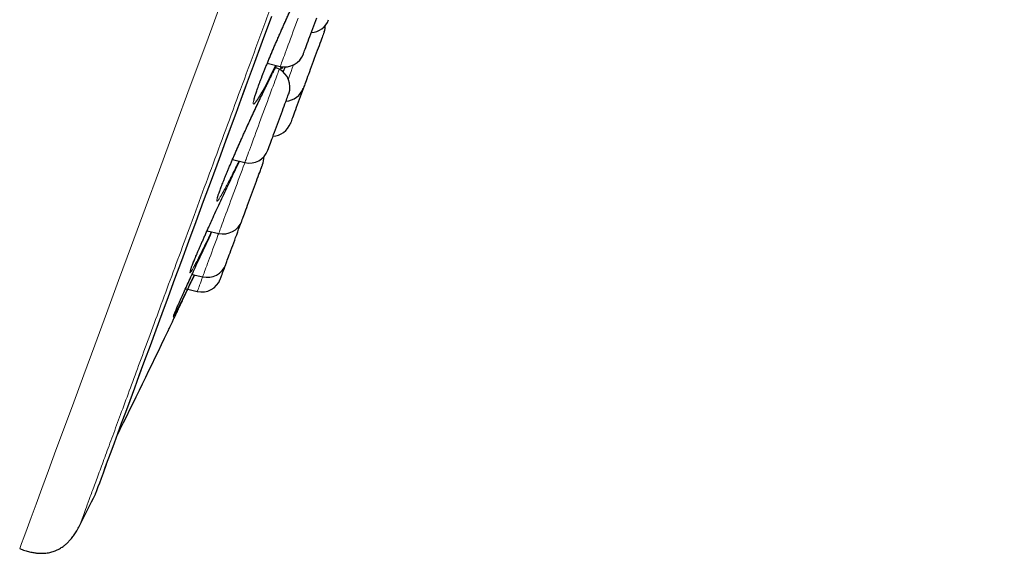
# Model space of a CAD drawing. Header units: millimetres. Extents: x 8 to 969, y 12 to 960.
# Tile 340 of 350: x 700 to 725, y 773 to 786. Entities that reach past the tile are written whole.
import ezdxf

# ---------------------------------------------------------------- set-up
doc = ezdxf.new("R2010")
doc.units = ezdxf.units.MM

msp = doc.modelspace()

# ---------------------------------------------------------------- linework, layer by layer
at = {"color": 7, "linetype": 'Continuous', "lineweight": 30}
for p, q in [((706.738, 785.249), (707.068, 785.172)), ((707.041, 785.097), (706.948, 785.145)), ((705.854, 782.807), (706.169, 782.733)), ((706.089, 781.249), (706.105, 781.293)), ((705.212, 781.005), (705.506, 780.936)), ((704.831, 779.898), (705.1, 779.835)), ((704.664, 779.535), (704.714, 779.523)), ((704.723, 779.521), (704.963, 779.465))]:
    msp.add_line(p, q, dxfattribs=at)
at = {"color": 252, "linetype": 'Continuous', "lineweight": 0}
msp.add_line((707.09, 785.17), (707.057, 785.086), dxfattribs=at)
at = {"color": 252, "linetype": 'Continuous', "lineweight": 0, "flags": 128}
for points in [[(700.461, 772.945), (700.473, 772.976), (700.508, 773.071), (700.566, 773.229), (700.647, 773.45), (700.752, 773.734), (700.877, 774.072), (701.024, 774.47), (701.192, 774.926), (701.381, 775.439), (701.595, 776.02), (701.831, 776.658), (702.087, 777.353), (702.363, 778.102), (702.66, 778.905), (702.969, 779.744), (703.296, 780.631), (703.641, 781.565), (704.002, 782.544), (704.386, 783.586), (704.786, 784.67), (705.201, 785.795), (705.631, 786.959)], [(706.946, 785.2), (706.909, 785.125), (706.821, 784.947), (706.739, 784.783), (706.663, 784.638), (706.599, 784.52), (706.543, 784.42), (706.49, 784.333), (706.448, 784.269), (706.415, 784.229), (706.394, 784.214), (706.383, 784.224), (706.383, 784.257), (706.395, 784.315), (706.418, 784.396), (706.451, 784.5), (706.494, 784.623), (706.547, 784.767), (706.608, 784.927), (706.678, 785.103), (706.755, 785.293), (706.839, 785.493), (706.927, 785.701), (707.02, 785.915), (707.116, 786.132), (707.214, 786.349), (707.312, 786.565)], [(702.382, 774.328), (702.386, 774.339), (702.398, 774.371), (702.418, 774.424), (702.445, 774.498), (702.48, 774.593), (702.523, 774.709), (702.573, 774.846), (702.632, 775.004), (702.698, 775.183), (702.771, 775.382), (702.852, 775.602), (702.941, 775.842), (703.037, 776.103), (703.14, 776.383), (703.251, 776.683), (703.369, 777.003), (703.494, 777.342), (703.626, 777.7), (703.765, 778.077), (703.911, 778.473), (704.064, 778.887), (704.223, 779.319), (704.389, 779.769), (704.562, 780.236), (704.74, 780.721), (704.925, 781.222), (705.116, 781.74), (705.313, 782.274), (705.516, 782.824), (705.725, 783.389), (705.939, 783.969), (706.158, 784.563), (706.383, 785.172), (706.612, 785.795), (706.847, 786.431)], [(707.17, 785.448), (707.192, 785.508), (707.216, 785.573), (707.242, 785.642), (707.269, 785.716), (707.298, 785.793), (707.327, 785.873), (707.358, 785.956), (707.389, 786.042), (707.421, 786.129), (707.454, 786.217), (707.487, 786.306), (707.52, 786.396)], [(707.068, 785.172), (707.068, 785.172), (707.07, 785.177), (707.074, 785.188), (707.081, 785.206), (707.09, 785.231), (707.102, 785.263), (707.116, 785.3), (707.132, 785.344), (707.15, 785.393), (707.17, 785.448)], [(706.227, 782.891), (706.245, 782.939), (706.264, 782.992), (706.286, 783.05), (706.309, 783.114), (706.334, 783.182), (706.361, 783.254), (706.389, 783.33), (706.418, 783.41), (706.449, 783.492), (706.48, 783.576), (706.512, 783.663), (706.544, 783.751), (706.577, 783.84), (706.61, 783.93), (706.643, 784.019), (706.676, 784.108), (706.708, 784.195), (706.74, 784.281), (706.771, 784.365), (706.801, 784.447), (706.83, 784.525), (706.857, 784.6), (706.884, 784.671), (706.908, 784.737), (706.931, 784.799), (706.952, 784.856), (706.971, 784.907), (706.988, 784.953), (707.002, 784.993), (707.015, 785.026), (707.025, 785.054), (707.032, 785.074), (707.038, 785.088), (707.04, 785.096), (707.041, 785.097)], [(707.402, 785.209), (707.37, 785.123), (707.339, 785.039), (707.309, 784.958), (707.28, 784.879), (707.27, 784.852)], [(706.169, 782.733), (706.17, 782.735), (706.173, 782.745), (706.179, 782.761), (706.188, 782.784), (706.199, 782.814), (706.212, 782.849), (706.227, 782.891)], [(705.532, 781.007), (705.544, 781.041), (705.559, 781.081), (705.576, 781.127), (705.595, 781.178), (705.616, 781.235), (705.639, 781.297), (705.664, 781.364), (705.69, 781.435), (705.717, 781.51), (705.746, 781.588), (705.776, 781.669), (705.807, 781.753), (705.839, 781.839), (705.872, 781.927), (705.904, 782.016), (705.937, 782.105), (705.97, 782.195), (706.003, 782.284), (706.036, 782.372), (706.067, 782.458), (706.099, 782.543), (706.129, 782.625), (706.158, 782.704), (706.169, 782.733)], [(705.106, 779.853), (705.113, 779.872), (705.123, 779.897), (705.134, 779.929), (705.149, 779.967), (705.165, 780.011), (705.183, 780.061), (705.204, 780.117), (705.226, 780.177), (705.25, 780.242), (705.276, 780.312), (705.303, 780.386), (705.331, 780.463), (705.361, 780.544), (705.392, 780.627), (705.423, 780.712), (705.456, 780.8), (705.488, 780.888), (705.506, 780.936)], [(705.506, 780.936), (705.506, 780.937), (705.509, 780.944), (705.514, 780.959), (705.522, 780.98), (705.532, 781.007)], [(704.963, 779.465), (704.964, 779.468), (704.968, 779.478), (704.974, 779.495), (704.983, 779.518), (704.994, 779.548), (705.007, 779.584), (705.023, 779.627), (705.041, 779.675), (705.06, 779.728), (705.082, 779.787), (705.1, 779.835)]]:
    msp.add_lwpolyline(points, dxfattribs=at)
at = {"color": 7, "linetype": 'Continuous', "lineweight": 30, "flags": 128}
for points in [[(702.391, 774.348), (702.395, 774.359), (702.407, 774.391), (702.426, 774.444), (702.454, 774.518), (702.489, 774.613), (702.531, 774.729), (702.582, 774.866), (702.64, 775.024), (702.706, 775.203), (702.78, 775.402), (702.861, 775.622), (702.949, 775.861), (703.045, 776.122), (703.149, 776.402), (703.259, 776.702), (703.377, 777.021), (703.502, 777.36), (703.634, 777.718), (703.773, 778.095), (703.919, 778.49), (704.072, 778.904), (704.231, 779.336), (704.397, 779.785), (704.569, 780.252), (704.748, 780.737), (704.932, 781.238), (705.123, 781.755), (705.32, 782.289), (705.523, 782.838), (705.731, 783.403), (705.945, 783.983), (706.164, 784.577), (706.389, 785.185), (706.618, 785.808), (706.853, 786.443)], [(707.714, 785.653), (707.731, 785.7), (707.75, 785.751), (707.771, 785.807), (707.793, 785.867), (707.816, 785.93), (707.84, 785.995), (707.865, 786.062), (707.89, 786.131), (707.916, 786.2), (707.941, 786.269), (707.966, 786.337), (707.991, 786.405)], [(708.18, 786.049), (708.179, 786.047), (708.176, 786.039), (708.17, 786.024), (708.163, 786.002), (708.152, 785.975), (708.14, 785.941), (708.125, 785.902), (708.109, 785.857), (708.091, 785.807), (708.071, 785.753), (708.049, 785.696), (708.027, 785.634), (708.003, 785.57), (707.979, 785.504), (707.954, 785.436), (707.928, 785.367), (707.903, 785.298), (707.877, 785.229), (707.852, 785.161), (707.828, 785.095), (707.804, 785.03), (707.781, 784.969), (707.76, 784.911), (707.74, 784.857), (707.722, 784.808), (707.705, 784.763), (707.691, 784.724), (707.678, 784.69), (707.668, 784.662), (707.66, 784.641), (707.655, 784.626), (707.652, 784.618), (707.651, 784.616)], [(707.652, 785.485), (707.652, 785.485), (707.654, 785.49), (707.658, 785.502), (707.665, 785.52), (707.674, 785.544), (707.685, 785.575), (707.698, 785.611), (707.714, 785.653)], [(707.651, 784.616), (707.647, 784.604), (707.621, 784.535), (707.596, 784.466), (707.57, 784.397), (707.545, 784.328), (707.52, 784.261), (707.496, 784.195), (707.472, 784.131), (707.45, 784.07), (707.429, 784.013), (707.409, 783.96), (707.391, 783.911), (707.375, 783.867), (707.361, 783.829), (707.349, 783.796), (707.339, 783.769), (707.331, 783.749), (707.326, 783.735), (707.324, 783.728), (707.323, 783.727)], [(706.788, 783.142), (706.802, 783.18), (706.817, 783.223), (706.835, 783.271), (706.854, 783.323), (706.875, 783.38), (706.898, 783.44), (706.921, 783.503), (706.945, 783.569), (706.97, 783.636), (706.995, 783.705), (707.021, 783.774), (707.046, 783.843), (707.072, 783.912), (707.096, 783.979), (707.12, 784.044), (707.143, 784.106), (707.165, 784.165), (707.185, 784.22), (707.204, 784.271), (707.221, 784.318), (707.237, 784.359), (707.25, 784.394), (707.261, 784.424), (707.269, 784.448), (707.276, 784.465), (707.279, 784.475), (707.281, 784.479), (707.281, 784.479)], [(706.752, 783.046), (706.753, 783.047), (706.755, 783.053), (706.76, 783.066), (706.767, 783.085), (706.776, 783.111), (706.788, 783.142)], [(706.105, 781.293), (706.115, 781.319), (706.127, 781.352), (706.142, 781.391), (706.158, 781.435), (706.176, 781.484), (706.196, 781.537), (706.217, 781.594), (706.239, 781.655), (706.263, 781.719), (706.287, 781.785), (706.312, 781.853), (706.337, 781.922), (706.363, 781.991), (706.388, 782.06), (706.414, 782.128), (706.438, 782.194), (706.462, 782.259), (706.485, 782.321), (706.506, 782.379), (706.526, 782.434), (706.545, 782.484), (706.562, 782.529), (706.576, 782.569), (706.589, 782.604), (706.6, 782.632), (706.608, 782.654), (706.614, 782.67), (706.617, 782.68), (706.618, 782.682)], [(705.687, 780.16), (705.693, 780.175), (705.701, 780.197), (705.711, 780.225), (705.724, 780.259), (705.739, 780.298), (705.755, 780.343), (705.774, 780.393), (705.794, 780.447), (705.815, 780.505), (705.838, 780.567), (705.861, 780.631), (705.886, 780.698), (705.911, 780.766), (705.936, 780.834), (705.962, 780.904), (705.987, 780.973), (706.012, 781.04), (706.037, 781.107), (706.06, 781.171), (706.083, 781.232), (706.089, 781.249)], [(705.547, 779.778), (705.548, 779.782), (705.552, 779.792), (705.558, 779.808), (705.566, 779.831), (705.577, 779.86), (705.59, 779.895), (705.605, 779.936), (705.622, 779.982), (705.641, 780.033), (705.661, 780.088), (705.683, 780.147), (705.683, 780.149)], [(705.683, 780.149), (705.684, 780.151), (705.687, 780.16)]]:
    msp.add_lwpolyline(points, dxfattribs=at)
at = {"color": 7, "linetype": 'Continuous', "lineweight": 30}
for centre, radius, start, end in [((707.824, 786.528), 0.5, 273.3294, 339.7512), ((707.711, 786.222), 0.5, 339.7512, 358.8009), ((707.183, 785.658), 0.5, 256.7512, 339.7512), ((706.812, 784.652), 0.5, 339.7512, 62.7512), ((707.182, 784.789), 0.5, 273.3294, 339.7512), ((706.854, 783.9), 0.5, 273.3294, 339.7512), ((706.283, 783.219), 0.5, 256.7512, 339.7512), ((706.149, 782.855), 0.5, 339.7512, 2.5849), ((705.62, 781.422), 0.5, 256.7512, 339.7512), ((705.214, 780.322), 0.5, 256.7512, 339.7512), ((705.078, 779.951), 0.5, 256.7512, 339.7512), ((433.881, 908.521), 300, 333.74462, 334.30491), ((434.039, 908.463), 300, 333.26848, 333.44128), ((702.203, 774.418), 0.2, 333.4413, 339.7512)]:
    msp.add_arc(centre, radius, start, end, dxfattribs=at)
at = {"color": 252, "linetype": 'Continuous', "lineweight": 0}
msp.add_arc((699.185, 782.027), 6.308, 339.6651, 339.8389, dxfattribs=at)
for points, knots in [([(700.908, 845.687), (700.905, 845.681), (700.901, 845.669), (700.866, 845.575), (700.811, 845.424), (700.732, 845.212), (700.633, 844.942), (700.512, 844.616), (700.372, 844.235), (700.211, 843.798), (700.028, 843.303), (699.824, 842.75), (699.598, 842.138), (699.353, 841.473), (699.088, 840.755), (698.806, 839.99), (698.508, 839.181), (698.194, 838.331), (697.864, 837.436), (697.516, 836.492), (697.15, 835.5), (696.766, 834.461), (696.369, 833.383), (695.957, 832.268), (695.536, 831.125), (695.105, 829.957), (694.666, 828.767), (694.217, 827.55), (693.756, 826.301), (693.284, 825.021), (692.801, 823.713), (692.312, 822.386), (691.817, 821.044), (691.32, 819.697), (690.822, 818.348), (690.325, 816.999), (689.825, 815.645), (689.322, 814.281), (688.816, 812.908), (688.307, 811.53), (687.801, 810.157), (687.297, 808.792), (686.801, 807.446), (686.312, 806.12), (685.831, 804.818), (685.358, 803.534), (684.888, 802.262), (684.425, 801.005), (683.968, 799.767), (683.521, 798.557), (683.086, 797.377), (682.665, 796.236), (682.26, 795.137), (681.87, 794.08), (681.494, 793.06), (681.13, 792.075), (680.78, 791.125), (680.444, 790.215), (680.126, 789.351), (679.825, 788.536), (679.544, 787.775), (679.284, 787.069), (679.043, 786.417), (678.822, 785.818), (678.62, 785.269), (678.436, 784.771), (678.273, 784.328), (678.131, 783.943), (678.01, 783.616), (677.912, 783.35), (677.836, 783.145), (677.782, 782.999), (677.75, 782.911), (677.743, 782.891), (677.743, 782.891), (677.743, 782.891)], [0, 0, 0, 0, 0.014, 0.028, 0.0419999, 0.0559999, 0.0699998, 0.0837499, 0.0974999, 0.1112499, 0.1249999, 0.1389999, 0.1529999, 0.1669998, 0.1809998, 0.1949997, 0.2087498, 0.2224998, 0.2362498, 0.2499999, 0.2639998, 0.2779998, 0.2919997, 0.3059997, 0.3199996, 0.3337496, 0.3474997, 0.3612497, 0.3749997, 0.3889997, 0.4029997, 0.4169997, 0.4309996, 0.4449996, 0.4587496, 0.4724996, 0.4862496, 0.4999997, 0.5139997, 0.5279995, 0.5419995, 0.5559995, 0.5699995, 0.5837495, 0.5974995, 0.6112495, 0.6249995, 0.6389995, 0.6529995, 0.6669995, 0.6809995, 0.6949994, 0.7087493, 0.7224994, 0.7362494, 0.7499994, 0.7639994, 0.7779994, 0.7919994, 0.8059993, 0.8199993, 0.8337493, 0.8474993, 0.8612494, 0.8749993, 0.8889993, 0.9029993, 0.9169993, 0.9309992, 0.9449992, 0.9587492, 0.9724992, 0.9862492, 0.9999993, 1, 1, 1, 1]), ([(725.422, 837.075), (725.42, 837.069), (725.415, 837.058), (725.38, 836.962), (725.324, 836.809), (725.245, 836.595), (725.144, 836.322), (725.022, 835.991), (724.88, 835.606), (724.717, 835.163), (724.532, 834.662), (724.325, 834.103), (724.097, 833.484), (723.849, 832.81), (723.581, 832.083), (723.295, 831.309), (722.993, 830.491), (722.676, 829.63), (722.341, 828.724), (721.989, 827.769), (721.619, 826.765), (721.231, 825.713), (720.828, 824.622), (720.412, 823.494), (719.985, 822.337), (719.549, 821.155), (719.105, 819.951), (718.65, 818.719), (718.184, 817.454), (717.706, 816.159), (717.218, 814.835), (716.722, 813.493), (716.221, 812.134), (715.718, 810.771), (715.215, 809.405), (714.711, 808.04), (714.206, 806.67), (713.696, 805.289), (713.184, 803.9), (712.669, 802.505), (712.157, 801.115), (711.647, 799.734), (711.144, 798.371), (710.649, 797.03), (710.163, 795.712), (709.684, 794.412), (709.209, 793.125), (708.74, 791.853), (708.277, 790.6), (707.825, 789.375), (707.385, 788.18), (706.959, 787.026), (706.549, 785.913), (706.154, 784.843), (705.773, 783.812), (705.405, 782.814), (705.051, 781.853), (704.711, 780.932), (704.389, 780.058), (704.084, 779.233), (703.8, 778.462), (703.536, 777.748), (703.293, 777.089), (703.069, 776.482), (702.864, 775.926), (702.679, 775.423), (702.513, 774.974), (702.369, 774.584), (702.247, 774.253), (702.148, 773.984), (702.071, 773.776), (702.017, 773.629), (701.983, 773.537), (701.979, 773.525), (701.977, 773.52)], [0, 0, 0, 0, 0.014, 0.028, 0.042, 0.056, 0.0699999, 0.08375, 0.0975, 0.11125, 0.125, 0.139, 0.153, 0.167, 0.1809999, 0.1949999, 0.2087499, 0.2225, 0.23625, 0.25, 0.264, 0.278, 0.292, 0.306, 0.3199999, 0.33375, 0.3475, 0.36125, 0.375, 0.389, 0.4029999, 0.4169999, 0.4309999, 0.4449999, 0.4587499, 0.4725, 0.48625, 0.5, 0.5139999, 0.5279999, 0.542, 0.556, 0.5699999, 0.5837499, 0.5974999, 0.61125, 0.625, 0.639, 0.653, 0.6669999, 0.6809999, 0.6949999, 0.7087499, 0.7225, 0.73625, 0.75, 0.764, 0.778, 0.7919999, 0.8059999, 0.8199999, 0.8337499, 0.8475, 0.8612499, 0.875, 0.889, 0.903, 0.9169999, 0.9309999, 0.9449999, 0.9587499, 0.9724999, 0.98625, 1, 1, 1, 1]), ([(706.018, 782.768), (706.004, 782.741), (705.96, 782.649), (705.889, 782.505), (705.805, 782.339), (705.731, 782.194), (705.666, 782.071), (705.608, 781.965), (705.557, 781.877), (705.515, 781.809), (705.484, 781.765), (705.463, 781.746), (705.454, 781.751), (705.456, 781.781), (705.47, 781.835), (705.494, 781.912), (705.529, 782.011), (705.575, 782.132), (705.63, 782.271), (705.694, 782.429), (705.766, 782.602), (705.846, 782.789), (705.932, 782.987), (706.023, 783.194), (706.118, 783.407), (706.216, 783.623), (706.315, 783.84), (706.415, 784.056), (706.514, 784.266), (706.611, 784.469), (706.705, 784.662), (706.788, 784.83), (706.859, 784.974), (706.92, 785.092), (706.956, 785.161), (706.973, 785.194)], [0, 0, 0, 0, 0.013423, 0.045141, 0.07696, 0.108678, 0.138059, 0.167441, 0.199251, 0.231161, 0.262967, 0.294623, 0.326378, 0.358031, 0.389718, 0.421506, 0.453192, 0.484738, 0.516384, 0.54793, 0.579524, 0.611218, 0.642811, 0.6744, 0.706088, 0.737677, 0.769308, 0.801043, 0.832675, 0.864299, 0.896025, 0.927647, 0.952474, 0.977399, 1, 1, 1, 1]), ([(707.142, 785.163), (707.139, 785.159), (707.126, 785.137), (707.111, 785.119), (707.098, 785.112), (707.096, 785.127), (707.103, 785.155), (707.106, 785.168)], [0, 0, 0, 0, 0.048653, 0.301129, 0.554417, 0.806891, 1, 1, 1, 1]), ([(704.996, 780.316), (704.975, 780.275), (704.932, 780.192), (704.88, 780.095), (704.837, 780.018), (704.804, 779.964), (704.782, 779.935), (704.772, 779.93), (704.773, 779.949), (704.786, 779.993), (704.81, 780.06), (704.844, 780.149), (704.889, 780.261), (704.944, 780.392), (705.008, 780.542), (705.08, 780.708), (705.16, 780.89), (705.224, 781.033), (705.263, 781.118), (705.271, 781.135)], [0, 0, 0, 0, 0.061093, 0.122687, 0.184475, 0.246065, 0.30772, 0.369573, 0.431228, 0.492591, 0.554149, 0.615513, 0.676934, 0.738549, 0.799971, 0.861352, 0.922932, 0.984314, 1, 1, 1, 1]), ([(704.415, 778.922), (704.404, 778.901), (704.382, 778.859), (704.362, 778.827), (704.354, 778.817), (704.356, 778.831), (704.371, 778.871), (704.391, 778.919), (704.409, 778.962), (704.415, 778.976)], [0, 0, 0, 0, 0.153564, 0.308611, 0.464155, 0.619202, 0.773551, 0.928388, 1, 1, 1, 1])]:
    msp.add_open_spline(points, degree=3, knots=knots, dxfattribs=at)
at = {"color": 7, "linetype": 'Continuous', "lineweight": 30}
for points, knots in [([(706.4, 784.314), (706.4, 784.314), (706.4, 784.313), (706.401, 784.318), (706.403, 784.328), (706.406, 784.345), (706.412, 784.368), (706.42, 784.398), (706.431, 784.435), (706.445, 784.478), (706.461, 784.527), (706.48, 784.582), (706.502, 784.643), (706.526, 784.709), (706.552, 784.779), (706.58, 784.854), (706.611, 784.933), (706.643, 785.015), (706.677, 785.1), (706.713, 785.188), (706.75, 785.279), (706.789, 785.373), (706.83, 785.47), (706.872, 785.57), (706.916, 785.673), (706.961, 785.777), (707.007, 785.883), (707.053, 785.989), (707.101, 786.097), (707.148, 786.203), (707.196, 786.31), (707.244, 786.415), (707.291, 786.518), (707.338, 786.619), (707.384, 786.719), (707.43, 786.818), (707.477, 786.915), (707.522, 787.011), (707.567, 787.105), (707.612, 787.195), (707.655, 787.283), (707.697, 787.367), (707.737, 787.448), (707.776, 787.524), (707.813, 787.596), (707.848, 787.662), (707.879, 787.72), (707.904, 787.764), (707.926, 787.805), (707.95, 787.846), (707.975, 787.889), (707.997, 787.926), (708.017, 787.958), (708.033, 787.982), (708.045, 787.999), (708.053, 788.009), (708.057, 788.015), (708.057, 788.015), (708.057, 788.015)], [0, 0, 0, 0, 0.00435, 0.01552, 0.02833, 0.042394, 0.057886, 0.074529, 0.092057, 0.110243, 0.128904, 0.147903, 0.167134, 0.186518, 0.205987, 0.22549, 0.24497, 0.264391, 0.28373, 0.302963, 0.322068, 0.341306, 0.360741, 0.380345, 0.400085, 0.41993, 0.439837, 0.459768, 0.479666, 0.499493, 0.519213, 0.538794, 0.558212, 0.577449, 0.596623, 0.615998, 0.635499, 0.655113, 0.674815, 0.694583, 0.714383, 0.734181, 0.753938, 0.773625, 0.793212, 0.812666, 0.83196, 0.847603, 0.857712, 0.87652, 0.895272, 0.913899, 0.932282, 0.95024, 0.965623, 0.979728, 0.992275, 1, 1, 1, 1]), ([(706.415, 784.054), (706.415, 784.054), (706.431, 784.089), (706.463, 784.157), (706.51, 784.257), (706.557, 784.355), (706.604, 784.452), (706.65, 784.548), (706.695, 784.641), (706.739, 784.731), (706.783, 784.819), (706.824, 784.902), (706.864, 784.982), (706.903, 785.058), (706.939, 785.129), (706.962, 785.172), (706.973, 785.194)], [0, 0, 0, 0, 0.001752, 0.076834, 0.152474, 0.228662, 0.305331, 0.382403, 0.459788, 0.537382, 0.61506, 0.692682, 0.770115, 0.847248, 0.923969, 1, 1, 1, 1]), ([(707.139, 785.029), (707.151, 785.055), (707.17, 785.099), (707.19, 785.143), (707.198, 785.161)], [0, 0, 0, 0, 0.608646, 1, 1, 1, 1]), ([(705.474, 781.832), (705.474, 781.833), (705.474, 781.833), (705.475, 781.84), (705.478, 781.852), (705.483, 781.87), (705.491, 781.896), (705.502, 781.928), (705.515, 781.966), (705.531, 782.011), (705.549, 782.062), (705.571, 782.118), (705.595, 782.18), (705.621, 782.246), (705.649, 782.317), (705.68, 782.393), (705.712, 782.472), (705.747, 782.554), (705.783, 782.64), (705.82, 782.728), (705.859, 782.819), (705.9, 782.914), (705.943, 783.011), (705.987, 783.111), (706.032, 783.214), (706.079, 783.318), (706.126, 783.424), (706.174, 783.53), (706.223, 783.637), (706.271, 783.743), (706.32, 783.849), (706.368, 783.953), (706.399, 784.02), (706.415, 784.054)], [0, 0, 0, 0, 0.014354, 0.034973, 0.058177, 0.084312, 0.112869, 0.143301, 0.175102, 0.207876, 0.241335, 0.275263, 0.309503, 0.343928, 0.378438, 0.412941, 0.447358, 0.481643, 0.515758, 0.549579, 0.583389, 0.617563, 0.652057, 0.686822, 0.721801, 0.756923, 0.792129, 0.827331, 0.862442, 0.897396, 0.932138, 0.966617, 1, 1, 1, 1]), ([(705.271, 781.135), (705.293, 781.185), (705.346, 781.302), (705.434, 781.495), (705.533, 781.71), (705.634, 781.926), (705.735, 782.142), (705.828, 782.339), (705.912, 782.516), (705.978, 782.653), (706.017, 782.734), (706.032, 782.765)], [0, 0, 0, 0, 0.095364, 0.223816, 0.351862, 0.479899, 0.608337, 0.736362, 0.837058, 0.938148, 1, 1, 1, 1]), ([(704.791, 779.998), (704.791, 779.998), (704.791, 779.998), (704.792, 780.003), (704.795, 780.014), (704.801, 780.031), (704.809, 780.055), (704.82, 780.085), (704.834, 780.121), (704.851, 780.164), (704.87, 780.212), (704.892, 780.266), (704.916, 780.324), (704.942, 780.387), (704.971, 780.455), (705.002, 780.528), (705.036, 780.605), (705.072, 780.687), (705.109, 780.773), (705.149, 780.862), (705.19, 780.955), (705.231, 781.047), (705.259, 781.108), (705.272, 781.138)], [0, 0, 0, 0, 0.01662, 0.047634, 0.084053, 0.125415, 0.170718, 0.218794, 0.268642, 0.319527, 0.370958, 0.422617, 0.474249, 0.525652, 0.577482, 0.629935, 0.682909, 0.736305, 0.79002, 0.843938, 0.897946, 0.951901, 1, 1, 1, 1]), ([(704.415, 778.976), (704.421, 778.99), (704.439, 779.032), (704.48, 779.125), (704.536, 779.252), (704.602, 779.398), (704.676, 779.561), (704.758, 779.739), (704.845, 779.929), (704.938, 780.13), (705.036, 780.339), (705.136, 780.552), (705.236, 780.766), (705.302, 780.907), (705.335, 780.976)], [0, 0, 0, 0, 0.046489, 0.133333, 0.220455, 0.3073, 0.394125, 0.481224, 0.568044, 0.654986, 0.742203, 0.82914, 0.916068, 1, 1, 1, 1]), ([(705.325, 780.978), (705.32, 780.968), (705.286, 780.897), (705.226, 780.774), (705.144, 780.608), (705.068, 780.456), (705.018, 780.357), (704.997, 780.316), (704.996, 780.316)], [0, 0, 0, 0, 0.0389076, 0.2687403, 0.4985619, 0.7472918, 0.9968141, 1, 1, 1, 1]), ([(704.215, 778.447), (704.215, 778.446), (704.214, 778.444), (704.218, 778.453), (704.228, 778.475), (704.245, 778.51), (704.268, 778.559), (704.297, 778.621), (704.332, 778.695), (704.372, 778.78), (704.418, 778.877), (704.47, 778.986), (704.525, 779.103), (704.584, 779.228), (704.648, 779.364), (704.715, 779.506), (704.785, 779.653), (704.844, 779.779), (704.881, 779.857), (704.894, 779.884)], [0, 0, 0, 0, 0.008482, 0.07357, 0.136551, 0.199534, 0.264338, 0.329139, 0.392231, 0.455323, 0.520244, 0.585168, 0.648265, 0.711361, 0.776286, 0.841211, 0.904398, 0.967585, 1, 1, 1, 1]), ([(704.889, 779.885), (704.887, 779.88), (704.855, 779.813), (704.798, 779.695), (704.716, 779.527), (704.64, 779.37), (704.569, 779.227), (704.507, 779.102), (704.456, 779.001), (704.426, 778.942), (704.415, 778.922), (704.415, 778.922)], [0, 0, 0, 0, 0.011091, 0.144367, 0.27764, 0.421972, 0.566754, 0.711065, 0.854691, 0.998771, 1, 1, 1, 1]), ([(704.369, 778.862), (704.369, 778.862), (704.369, 778.862), (704.371, 778.868), (704.375, 778.878), (704.382, 778.895), (704.391, 778.919), (704.403, 778.947), (704.413, 778.97), (704.418, 778.982)], [0, 0, 0, 0, 0.066047, 0.18028, 0.318225, 0.476608, 0.649612, 0.831594, 1, 1, 1, 1]), ([(700.461, 772.945), (700.505, 772.928), (700.588, 772.897), (700.708, 772.863), (700.815, 772.841), (700.91, 772.829), (701, 772.824), (701.082, 772.826), (701.157, 772.834), (701.219, 772.846), (701.279, 772.86), (701.342, 772.881), (701.416, 772.911), (701.498, 772.955), (701.576, 773.008), (701.648, 773.068), (701.713, 773.131), (701.779, 773.206), (701.846, 773.296), (701.914, 773.401), (701.955, 773.479), (701.977, 773.52)], [0, 0, 0, 0, 0.077512, 0.145419, 0.204946, 0.257129, 0.302818, 0.351836, 0.392767, 0.426263, 0.456335, 0.492747, 0.536158, 0.586986, 0.646045, 0.690635, 0.739996, 0.794788, 0.855782, 0.923852, 1, 1, 1, 1])]:
    msp.add_open_spline(points, degree=3, knots=knots, dxfattribs=at)

doc.saveas('drawing.dxf')
